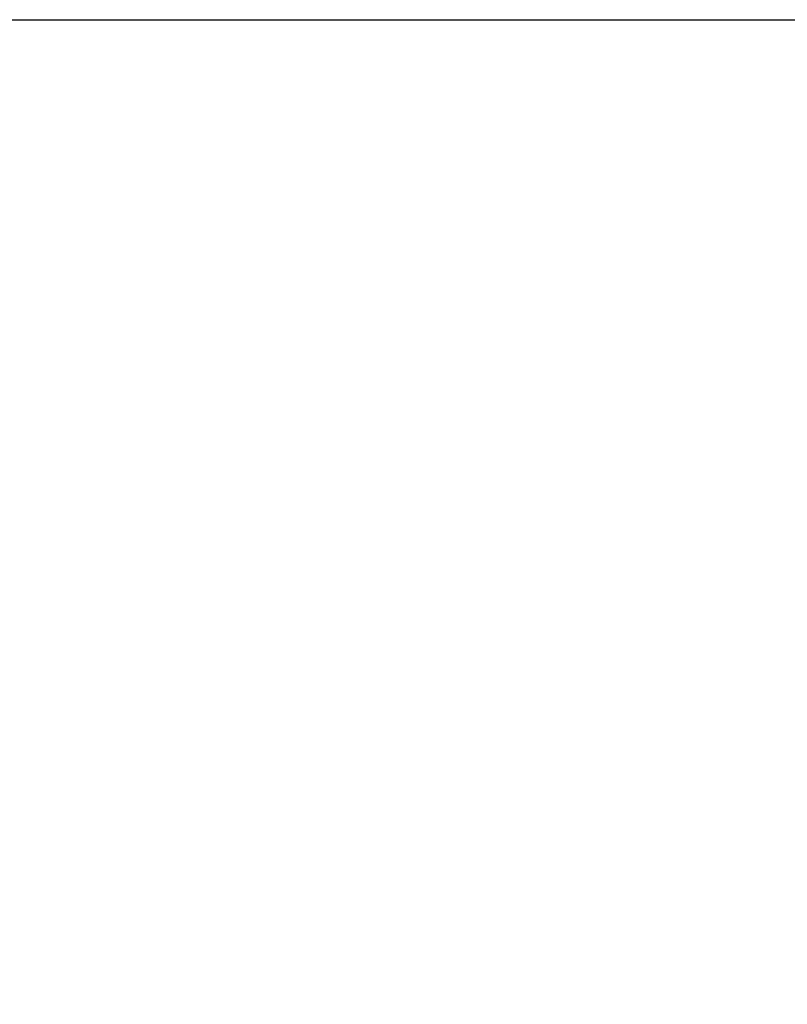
# Model space of a CAD drawing. Header units: millimetres. Extents: x 15 to 2005, y -26 to 622.
# Tile 558 of 656: x 155.730561 to 155.731162, y -12.543934 to -12.543162. Entities that reach past the tile are written whole.
import ezdxf

# ---------------------------------------------------------------- set-up
doc = ezdxf.new("R2010")
doc.units = ezdxf.units.MM

# ---------------------------------------------------------------- blocks, each defined once
blk = doc.blocks.new('SG1')
at = {"color": 7, "linetype": 'Continuous'}
blk.add_open_spline([(155.73166965, -12.54316245), (155.73165959, -12.54458075), (155.73162919, -12.54600697), (155.73157809, -12.54744074), (155.73150597, -12.54888168), (155.7314125, -12.55032939), (155.73129735, -12.55178344), (155.73116022, -12.55324342), (155.73100081, -12.55470888), (155.73081883, -12.55617936), (155.730614, -12.5576544), (155.73038604, -12.55913352), (155.7301347, -12.56061622), (155.72985974, -12.562102), (155.72956093, -12.56359034), (155.72923804, -12.5650807), (155.72889088, -12.56657255), (155.72851926, -12.56806534), (155.728123, -12.5695585), (155.72770195, -12.57105146), (155.72725598, -12.57254365), (155.72678495, -12.57403446), (155.72628876, -12.5755233), (155.72576733, -12.57700957), (155.72522058, -12.57849265), (155.72464848, -12.57997192), (155.72405099, -12.58144677), (155.72342809, -12.58291655), (155.72277981, -12.58438064), (155.72210617, -12.5858384), (155.72140722, -12.58728919), (155.72068303, -12.58873238), (155.7199337, -12.59016731), (155.71915935, -12.59159336), (155.7183601, -12.59300987), (155.71753613, -12.59441622), (155.71668759, -12.59581176), (155.71581471, -12.59719586), (155.71491769, -12.5985679), (155.71399679, -12.59992726), (155.71305225, -12.60127331), (155.71208438, -12.60260546), (155.71109348, -12.60392309), (155.71007987, -12.60522562), (155.7090439, -12.60651248), (155.70798594, -12.60778307), (155.70690636, -12.60903686), (155.70580558, -12.61027328), (155.70468402, -12.61149182), (155.70354212, -12.61269193), (155.70238033, -12.61387313), (155.70119913, -12.61503492), (155.69999901, -12.61617682), (155.69878048, -12.61729838), (155.69754406, -12.61839916), (155.69629027, -12.61947874), (155.69501967, -12.6205367), (155.69373282, -12.62157267), (155.69243029, -12.62258628), (155.69111265, -12.62357719), (155.68978051, -12.62454506), (155.68843445, -12.62548959), (155.6870751, -12.62641049), (155.68570306, -12.62730751), (155.68431896, -12.6281804), (155.68292341, -12.62902893), (155.68151707, -12.62985291), (155.68010056, -12.63065215), (155.67867451, -12.6314265), (155.67723958, -12.63217583), (155.67579639, -12.63290002), (155.6743456, -12.63359897), (155.67288784, -12.63427261), (155.67142375, -12.63492089), (155.66995397, -12.63554379), (155.66847912, -12.63614128), (155.66699985, -12.63671339), (155.66551677, -12.63726013), (155.6640305, -12.63778156), (155.66254166, -12.63827775), (155.66105084, -12.63874878), (155.65955866, -12.63919475), (155.6580657, -12.6396158), (155.65657254, -12.64001206), (155.65507975, -12.64038368), (155.6535879, -12.64073084), (155.65209753, -12.64105373), (155.6506092, -12.64135254), (155.64912342, -12.6416275), (155.64764072, -12.64187884), (155.6461616, -12.6421068), (155.64468656, -12.64231163), (155.64321607, -12.64249362), (155.64175062, -12.64265303), (155.64029064, -12.64279015), (155.63883658, -12.6429053), (155.63738888, -12.64299877), (155.63594794, -12.64307089), (155.63451417, -12.64312199), (155.63308795, -12.64315239), (155.63166965, -12.64316245)], degree=1, knots=[0, 0, 0.009029, 0.018111, 0.027245, 0.03643, 0.045665, 0.054951, 0.064287, 0.073671, 0.083104, 0.092585, 0.102112, 0.111686, 0.121306, 0.13097, 0.140678, 0.150429, 0.160223, 0.170058, 0.179933, 0.189848, 0.199801, 0.209792, 0.21982, 0.229883, 0.23998, 0.25011, 0.260273, 0.270467, 0.28069, 0.290942, 0.301222, 0.311527, 0.321858, 0.332212, 0.342589, 0.352987, 0.363404, 0.37384, 0.384293, 0.394762, 0.405245, 0.41574, 0.426248, 0.436765, 0.447291, 0.457824, 0.468363, 0.478906, 0.489452, 0.5, 0.510548, 0.521094, 0.531637, 0.542176, 0.552709, 0.563235, 0.573752, 0.58426, 0.594755, 0.605238, 0.615707, 0.62616, 0.636596, 0.647013, 0.657411, 0.667788, 0.678142, 0.688473, 0.698778, 0.709058, 0.71931, 0.729533, 0.739727, 0.74989, 0.76002, 0.770117, 0.78018, 0.790208, 0.800199, 0.810152, 0.820067, 0.829942, 0.839777, 0.849571, 0.859322, 0.86903, 0.878694, 0.888314, 0.897888, 0.907415, 0.916896, 0.926329, 0.935713, 0.945049, 0.954335, 0.96357, 0.972755, 0.981889, 0.990971, 1, 1], dxfattribs=at)

msp = doc.modelspace()

# ---------------------------------------------------------------- linework, layer by layer
at = {"color": 7, "linetype": 'Continuous'}
msp.add_line((155.08166965, -12.54316245), (155.73166965, -12.54316245), dxfattribs=at)
msp.add_arc((155.63166965, -12.54316245), 0.1, 270, 0, dxfattribs=at)

# ---------------------------------------------------------------- block references
msp.add_blockref('SG1', (0, 0))

doc.saveas('drawing.dxf')
